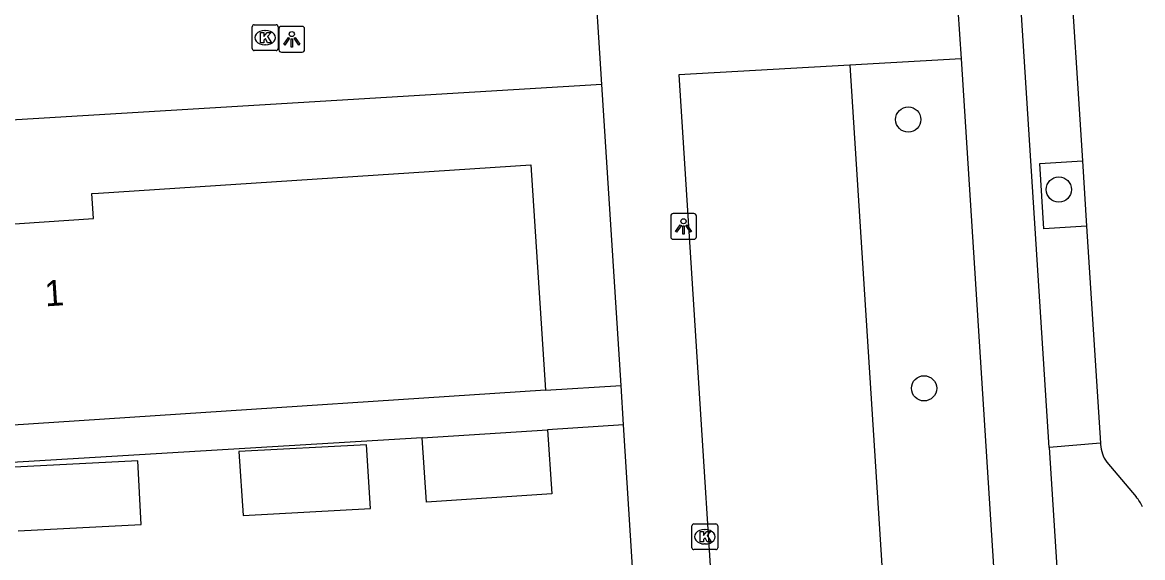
# Model space of a CAD drawing. Extents: x 159689 to 160786, y 387323 to 388339.
# Drawn here: x 160704.87 to 160748.32, y 388080.75 to 388101.5 of the extents above; entities that cross this region are included whole.
import ezdxf

# ---------------------------------------------------------------- set-up
doc = ezdxf.new("R2010")
doc.units = 0
for name, color, linetype in [('IMGEO_Boom', 7, 'Continuous'), ('IMGEO_Fietspad_gesloten', 7, 'Continuous'), ('IMGEO_Groenvoorziening', 7, 'Continuous'), ('IMGEO_Kolk', 7, 'Continuous'), ('IMGEO_Lichtpunt', 7, 'Continuous'), ('IMGEO_Pand', 7, 'Continuous'), ('IMGEO_Pand_nummerreeks', 7, 'Continuous'), ('IMGEO_Parkeervlak_open', 7, 'Continuous'), ('IMGEO_Voetpad_open', 7, 'Continuous')]:
    doc.layers.add(name, color=color, linetype=linetype)

msp = doc.modelspace()

# ---------------------------------------------------------------- linework, layer by layer
at = {"layer": 'IMGEO_Boom'}
for centre in [(160739.231, 388097.734), (160745.073, 388095.019), (160739.844, 388087.311)]:
    msp.add_circle(centre, 0.489, dxfattribs=at)
at = {"layer": 'IMGEO_Fietspad_gesloten'}
for points in [[(160740.964, 388104.889), (160741.279, 388100.088)], [(160744.694, 388085.016), (160743.438, 388104.64)], [(160741.279, 388100.088), (160743.511, 388065.175)], [(160744.694, 388085.016), (160746.428, 388057.918)]]:
    msp.add_lwpolyline(points, dxfattribs=at)
at = {"layer": 'IMGEO_Groenvoorziening'}
msp.add_lwpolyline([(160736.964, 388099.841), (160739.199, 388064.875)], dxfattribs=at)
at = {"layer": 'IMGEO_Kolk'}
for p, q in [((160713.86, 388101.41), (160714.712, 388101.41)), ((160713.785, 388100.484), (160713.785, 388101.336)), ((160714.273, 388101.19), (160714.298, 388101.19)), ((160714.786, 388101.336), (160714.786, 388100.484)), ((160714.296, 388100.63), (160714.271, 388100.63)), ((160714.712, 388100.41), (160713.86, 388100.41)), ((160730.84, 388081.129), (160730.84, 388081.981)), ((160730.915, 388082.055), (160731.767, 388082.055)), ((160731.328, 388081.835), (160731.353, 388081.835)), ((160731.841, 388081.981), (160731.841, 388081.129)), ((160731.767, 388081.055), (160730.915, 388081.055)), ((160731.351, 388081.275), (160731.326, 388081.275))]:
    msp.add_line(p, q, dxfattribs=at)
for points in [[(160713.86, 388101.41), (160714.712, 388101.41)], [(160713.785, 388100.484), (160713.785, 388101.336)], [(160714.106, 388101.11), (160714.229, 388101.11), (160714.229, 388100.959), (160714.359, 388101.11), (160714.523, 388101.11), (160714.377, 388100.959), (160714.53, 388100.71), (160714.378, 388100.71), (160714.293, 388100.874), (160714.229, 388100.807), (160714.229, 388100.71), (160714.106, 388100.71), (160714.106, 388101.11)], [(160714.786, 388101.336), (160714.786, 388100.484)], [(160714.712, 388100.41), (160713.86, 388100.41)], [(160730.84, 388081.129), (160730.84, 388081.981)], [(160730.915, 388082.055), (160731.767, 388082.055)], [(160731.841, 388081.981), (160731.841, 388081.129)], [(160731.161, 388081.755), (160731.284, 388081.755), (160731.284, 388081.604), (160731.414, 388081.755), (160731.578, 388081.755), (160731.432, 388081.604), (160731.585, 388081.355), (160731.433, 388081.355), (160731.348, 388081.519), (160731.284, 388081.452), (160731.284, 388081.355), (160731.161, 388081.355), (160731.161, 388081.755)], [(160731.767, 388081.055), (160730.915, 388081.055)]]:
    msp.add_lwpolyline(points, dxfattribs=at)
for centre, start, end in [((160713.862, 388101.334), 91.552, 178.448), ((160713.862, 388101.334), 91.552, 178.448), ((160714.71, 388101.334), 1.552, 88.448), ((160714.71, 388101.334), 1.552, 88.448), ((160713.862, 388100.486), 181.552, 268.448), ((160713.862, 388100.486), 181.552, 268.448), ((160714.71, 388100.486), 271.552, 358.448), ((160714.71, 388100.486), 271.552, 358.448), ((160730.917, 388081.979), 91.552, 178.448), ((160730.917, 388081.979), 91.552, 178.448), ((160731.765, 388081.979), 1.552, 88.448), ((160731.765, 388081.979), 1.552, 88.448), ((160730.917, 388081.131), 181.552, 268.448), ((160730.917, 388081.131), 181.552, 268.448), ((160731.765, 388081.131), 271.552, 358.448), ((160731.765, 388081.131), 271.552, 358.448)]:
    msp.add_arc(centre, 0.0765, start, end, dxfattribs=at)
for centre, major_axis, ratio, start_param, end_param in [((160714.272, 388100.91), (-0.387, 0.002), 0.722429, 4.712389, 7.853982), ((160714.297, 388100.91), (-0.39, 0.002), 0.717154, 1.570796, 4.712389), ((160731.327, 388081.555), (-0.387, 0.002), 0.722429, 4.712389, 7.853982), ((160731.352, 388081.555), (-0.39, 0.002), 0.717154, 1.570796, 4.712389)]:
    msp.add_ellipse(centre, major_axis=major_axis, ratio=ratio, start_param=start_param, end_param=end_param, dxfattribs=at)
at = {"layer": 'IMGEO_Lichtpunt'}
for p, q in [((160715.72, 388101.346), (160714.912, 388101.346)), ((160715.72, 388101.346), (160714.912, 388101.346)), ((160714.818, 388101.251), (160714.818, 388100.444)), ((160714.818, 388101.251), (160714.818, 388100.444)), ((160715.814, 388100.444), (160715.814, 388101.251)), ((160715.814, 388100.444), (160715.814, 388101.251)), ((160714.912, 388100.35), (160715.72, 388100.35)), ((160714.912, 388100.35), (160715.72, 388100.35)), ((160730.015, 388093.992), (160730.015, 388093.185)), ((160730.015, 388093.992), (160730.015, 388093.185)), ((160730.917, 388094.087), (160730.109, 388094.087)), ((160730.917, 388094.087), (160730.109, 388094.087)), ((160731.011, 388093.185), (160731.011, 388093.992)), ((160731.011, 388093.185), (160731.011, 388093.992)), ((160730.109, 388093.091), (160730.917, 388093.091)), ((160730.109, 388093.091), (160730.917, 388093.091))]:
    msp.add_line(p, q, dxfattribs=at)
for points in [[(160715.192, 388100.915), (160715.231, 388100.887), (160715.043, 388100.625), (160715.005, 388100.652), (160715.192, 388100.915)], [(160715.404, 388100.887), (160715.442, 388100.914), (160715.629, 388100.652), (160715.59, 388100.624), (160715.404, 388100.887)], [(160715.294, 388100.867), (160715.341, 388100.867), (160715.341, 388100.545), (160715.294, 388100.545), (160715.294, 388100.867)], [(160730.389, 388093.656), (160730.428, 388093.628), (160730.24, 388093.366), (160730.202, 388093.393), (160730.389, 388093.656)], [(160730.491, 388093.608), (160730.538, 388093.608), (160730.538, 388093.286), (160730.491, 388093.286), (160730.491, 388093.608)], [(160730.601, 388093.628), (160730.639, 388093.655), (160730.826, 388093.393), (160730.787, 388093.365), (160730.601, 388093.628)]]:
    msp.add_lwpolyline(points, dxfattribs=at)
for centre in [(160715.317, 388101.049), (160730.514, 388093.79)]:
    msp.add_circle(centre, 0.0994, dxfattribs=at)
for centre, start, end in [((160714.912, 388101.251), 90, 180), ((160714.912, 388101.251), 90, 180), ((160715.72, 388101.251), 0, 90), ((160715.72, 388101.251), 0, 90), ((160714.912, 388100.444), 180, 270), ((160714.912, 388100.444), 180, 270), ((160715.72, 388100.444), 270, 0), ((160715.72, 388100.444), 270, 360), ((160730.109, 388093.992), 90, 180), ((160730.109, 388093.992), 90, 180), ((160730.917, 388093.992), 0, 90), ((160730.917, 388093.992), 0, 90), ((160730.109, 388093.185), 180, 270), ((160730.109, 388093.185), 180, 270), ((160730.917, 388093.185), 270, 0), ((160730.917, 388093.185), 270, 360)]:
    msp.add_arc(centre, 0.0946, start, end, dxfattribs=at)
at = {"layer": 'IMGEO_Pand'}
for points in [[(160676.766, 388084.06), (160676.192, 388092.808), (160703.472, 388094.597), (160703.722, 388094.613), (160703.786, 388093.644), (160707.628, 388093.898), (160707.564, 388094.865), (160707.823, 388094.882), (160724.587, 388095.981), (160725.16, 388087.233)], [(160725.16, 388087.233), (160676.766, 388084.06)], [(160725.237, 388085.706), (160725.4, 388083.218), (160720.537, 388082.9), (160720.374, 388085.388)], [(160720.374, 388085.388), (160725.237, 388085.706)], [(160713.268, 388084.856), (160713.425, 388082.384), (160718.372, 388082.648), (160718.216, 388085.118), (160713.268, 388084.856)], [(160704.698, 388081.778), (160709.471, 388082.033), (160709.34, 388084.504), (160704.566, 388084.251)]]:
    msp.add_lwpolyline(points, dxfattribs=at)
at = {"layer": 'IMGEO_Parkeervlak_open'}
for points in [[(160745.985, 388096.139), (160746.149, 388093.602)], [(160746.691, 388085.185), (160746.694, 388085.133)], [(160746.931, 388084.449), (160748.078, 388083.103)]]:
    msp.add_lwpolyline(points, dxfattribs=at)
for centre, radius, start, end in [((160748.016, 388085.208), 1.324, 183.2413, 214.9802), ((160746.52, 388081.865), 1.99, 25.15, 38.4777)]:
    msp.add_arc(centre, radius, start, end, dxfattribs=at)
at = {"layer": 'IMGEO_Voetpad_open'}
for points in [[(160745.429, 388104.758), (160745.985, 388096.139)], [(160727.349, 388099.094), (160727.027, 388104.175)], [(160741.279, 388100.088), (160736.964, 388099.841)], [(160736.964, 388099.841), (160730.333, 388099.463), (160732.437, 388066.451)], [(160727.349, 388099.094), (160703.769, 388097.668), (160686.099, 388096.53), (160675.047, 388095.792)], [(160728.088, 388087.418), (160727.349, 388099.094)], [(160746.149, 388093.602), (160744.496, 388093.491), (160744.338, 388096.028), (160745.985, 388096.139)], [(160746.149, 388093.602), (160746.691, 388085.185)], [(160725.16, 388087.233), (160728.088, 388087.418)], [(160728.185, 388085.893), (160728.088, 388087.418)], [(160728.185, 388085.893), (160725.237, 388085.706)], [(160729.427, 388066.269), (160728.185, 388085.893)], [(160720.374, 388085.388), (160673.286, 388082.554)], [(160746.691, 388085.185), (160744.694, 388085.016)]]:
    msp.add_lwpolyline(points, dxfattribs=at)

# ---------------------------------------------------------------- texts
at = {"layer": 'IMGEO_Pand_nummerreeks'}
msp.add_text('1', height=1, rotation=3.7824, dxfattribs=at).set_placement((160705.762, 388090.487))

doc.saveas('drawing.dxf')
